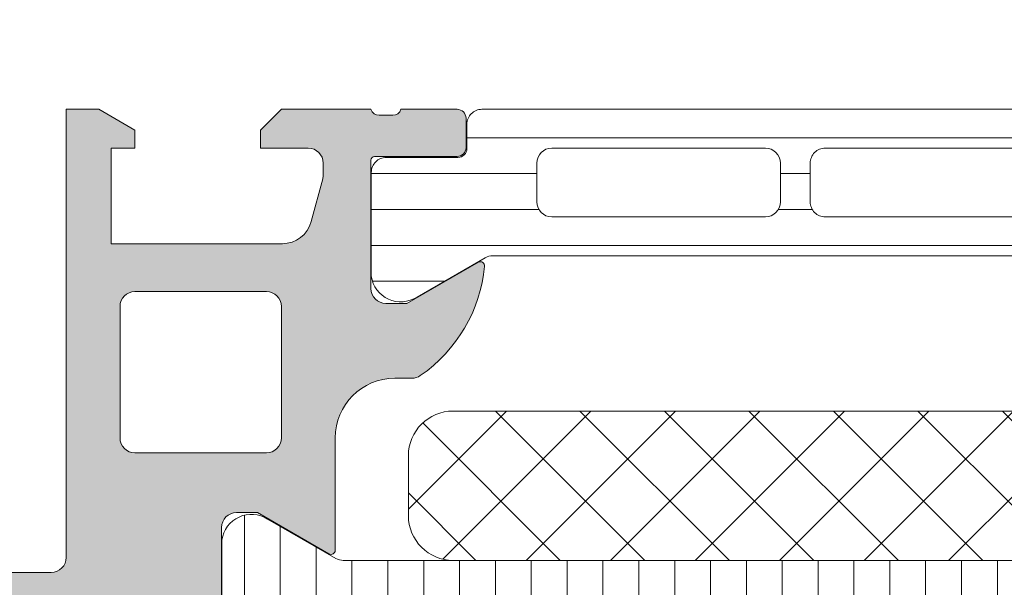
# Model space of a CAD drawing. Header units: millimetres. Extents: x 213386 to 459888, y 74252 to 208052.
# Tile 358 of 517: x 373055 to 373088, y 201021 to 201040. Entities that reach past the tile are written whole.
import ezdxf

# ---------------------------------------------------------------- set-up
doc = ezdxf.new("R2010")
doc.units = ezdxf.units.MM
doc.layers.get('Defpoints').update_dxf_attribs({"color": 255, "lineweight": 0})
doc.layers.add('FASÁDA DETAILNÍ', color=255, linetype='Continuous', lineweight=0)
doc.layers.add('NOVA', color=255, linetype='Continuous', lineweight=0)
doc.styles.add('CS-ROMANS', font='romans.shx', dxfattribs={"width": 0.75, "oblique": 5})
doc.dimstyles.new('A_KÓTA_50', dxfattribs={"dimtxt": 110, "dimasz": 2, "dimexe": 100, "dimexo": 1500, "dimgap": 40, "dimtad": 1, "dimrnd": 1, "dimdsep": 46, "dimtxsty": 'CS-ROMANS', "dimblk": 'KOT_CARA20', "dimcen": 45, "dimse1": 1, "dimse2": 1, "dimclrd": 256, "dimclre": 256, "dimclrt": 256, "dimadec": 0, "dimazin": 0, "dimtfac": 1, "dimtix": 1, "dimtmove": 2, "dimatfit": 3, "dimldrblk": 'OBLIQUE', "dimfxl": 100, "dimtolj": 1, "dimarcsym": 0})

# ---------------------------------------------------------------- blocks, each defined once
blk = doc.blocks.new('A$C29162560')
at = {"layer": 'FASÁDA DETAILNÍ'}
h = blk.add_hatch(color=256, dxfattribs=at)
edge = h.paths.add_edge_path()
edge.add_arc((-927.3180143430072, -960.4893680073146), 0.5000674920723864, 180.0077324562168, 269.9922675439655)
edge.add_line((-927.3180818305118, -960.9894354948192), (-923.3180818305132, -960.9894354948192))
edge.add_arc((-923.3181493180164, -960.4893680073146), 0.5000674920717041, 270.0077324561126, 359.9922675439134)
edge.add_line((-922.8180818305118, -960.4894354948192), (-922.8180818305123, -959.1893866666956))
edge.add_arc((-923.3181187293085, -959.1894235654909), 0.5000369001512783, 0.004227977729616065, 89.99577202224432)
edge.add_line((-923.3180818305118, -958.6893866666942), (-923.8180818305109, -958.6893866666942))
edge.add_line((-923.8180818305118, -958.6893866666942), (-923.8180818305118, -959.6893866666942))
edge.add_line((-923.8180818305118, -959.6893866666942), (-925.3180818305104, -959.6893866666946))
edge.add_arc((-925.3181188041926, -958.6894236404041), 0.9999630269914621, 179.9978814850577, 270.00211851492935, ccw=False)
edge.add_line((-926.3180818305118, -958.6893866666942), (-926.3180818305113, -954.6893866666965))
edge.add_arc((-925.3180049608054, -954.6894635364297), 1.000076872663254, 90.0044039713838, 179.9955960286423, ccw=False)
edge.add_line((-925.3180818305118, -953.6893866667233), (-923.8180818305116, -953.6893866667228))
edge.add_line((-923.8180818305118, -953.6893866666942), (-923.8180818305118, -954.6893866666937))
edge.add_line((-923.8180818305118, -954.6893866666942), (-923.3180818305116, -954.6893866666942))
edge.add_arc((-923.3180243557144, -954.1894441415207), 0.4999425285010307, 269.9934131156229, 360.006586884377)
edge.add_line((-922.8180818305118, -954.1893866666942), (-922.818081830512, -951.3893988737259))
edge.add_arc((-923.3180818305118, -951.3893988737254), 0.5000000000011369, 359.999999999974, 449.9999999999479)
edge.add_line((-923.3180818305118, -950.8893988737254), (-923.5180818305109, -950.8893988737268))
edge.add_arc((-923.5180818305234, -951.3893988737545), 0.5000000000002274, 90.00000000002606, 180.0000000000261)
edge.add_line((-924.0180818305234, -951.3893988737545), (-924.0180818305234, -951.8893988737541))
edge.add_arc((-924.5181169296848, -951.8893637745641), 0.5000351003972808, 270.0040217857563, 359.99597821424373, ccw=False)
edge.add_line((-924.5180818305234, -952.3893988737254), (-925.3180848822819, -952.3893988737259))
edge.add_arc((-925.3180683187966, -951.8893823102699), 0.5000165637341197, 180.0018979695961, 269.9981020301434, ccw=False)
edge.add_line((-925.8180848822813, -951.8893988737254), (-925.8180848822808, -920.5894049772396))
edge.add_line((-925.8180848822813, -920.5894049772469), (-925.3856882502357, -914.5509473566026))
edge.add_arc((-924.3864685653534, -914.5894034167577), 0.9999594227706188, 90.00000000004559, 177.7959971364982, ccw=False)
edge.add_line((-924.3864685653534, -913.5894439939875), (-917.718016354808, -913.5894439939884))
edge.add_arc((-917.7180163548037, -914.0894439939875), 0.5000000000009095, 0, 89.99999999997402, ccw=False)
edge.add_line((-917.2180163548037, -914.0894439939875), (-917.2180163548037, -914.9894439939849))
edge.add_arc((-916.7180163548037, -914.9894439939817), 0.5000000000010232, 179.9999999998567, 269.9999999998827)
edge.add_line((-916.7180163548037, -915.4894439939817), (-915.3180148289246, -915.4894439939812))
edge.add_arc((-915.0504942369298, -915.5682804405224), 0.2788950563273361, 88.83541062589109, 163.5801235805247, ccw=False)
edge.add_line((-915.0448258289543, -915.2894429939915), (-914.5912318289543, -915.2894429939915))
edge.add_arc((-914.5855711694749, -915.5683110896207), 0.2789255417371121, 16.42459455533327, 91.1628700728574, ccw=False)
edge.add_line((-914.3180278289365, -915.4894439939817), (-912.438016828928, -915.4894439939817))
edge.add_arc((-912.4380168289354, -915.1894439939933), 0.2999999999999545, 270, 360)
edge.add_line((-912.1380168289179, -915.1894439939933), (-912.1380168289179, -914.2094696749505))
edge.add_arc((-912.4380168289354, -914.2094696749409), 0.2999999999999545, 0, 90)
edge.add_line((-912.4380168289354, -913.9094696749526), (-915.1980148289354, -913.9094696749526))
edge.add_arc((-915.1980148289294, -913.7894696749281), 0.1200000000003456, 179.9999999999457, 270.00000000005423, ccw=False)
edge.add_line((-915.3180148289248, -913.7894696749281), (-915.3180148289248, -909.4894439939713))
edge.add_arc((-914.8180148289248, -909.4894439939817), 0.5, 90, 180, ccw=False)
edge.add_line((-914.8180148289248, -908.9894439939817), (-914.1180148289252, -908.9894439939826))
edge.add_line((-914.1180148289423, -908.9894439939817), (-911.7251945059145, -910.3709394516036))
edge.add_arc((-911.6561346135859, -910.2513242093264), 0.1381197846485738, 240.0000000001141, 360.0000000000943)
edge.add_line((-911.5180148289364, -910.2513242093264), (-911.5180148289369, -906.4894439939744))
edge.add_arc((-909.5180148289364, -906.4894439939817), 1.999999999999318, 89.99999999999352, 179.9999999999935, ccw=False)
edge.add_line((-909.5180148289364, -904.4894439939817), (-908.9500194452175, -904.4894439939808))
edge.add_arc((-908.9500194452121, -903.9894439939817), 0.500000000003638, 270.0000000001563, 304.4790717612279)
edge.add_arc((-911.4974927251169, -900.2799453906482), 4.999999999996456, 304.4790717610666, 354.6507719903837)
edge.add_arc((-906.6561414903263, -900.727563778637), 0.1381197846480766, 352.2975625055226, 479.9999999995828)
edge.add_line((-906.725201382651, -900.6079485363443), (-909.1180217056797, -901.9894439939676))
edge.add_line((-909.1180217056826, -901.9894439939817), (-909.8180217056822, -901.9894439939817))
edge.add_arc((-909.8180217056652, -901.4894439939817), 0.5, 180, 270, ccw=False)
edge.add_line((-910.3180217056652, -901.4894439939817), (-910.3180217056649, -897.1894183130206))
edge.add_arc((-910.1980217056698, -897.1894183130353), 0.1199999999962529, 90.00000000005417, 179.9999999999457, ccw=False)
edge.add_line((-910.1980217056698, -897.0694183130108), (-907.4380237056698, -897.0694183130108))
edge.add_arc((-907.4380237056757, -896.7694183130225), 0.2999999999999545, 270, 360)
edge.add_line((-907.1380237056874, -896.7694183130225), (-907.1380237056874, -895.7894439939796))
edge.add_arc((-907.4380237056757, -895.78944399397), 0.3000000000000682, 0, 90)
edge.add_line((-907.4380237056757, -895.4894439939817), (-909.3180347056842, -895.4894439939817))
edge.add_arc((-909.5855780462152, -895.4105768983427), 0.2789255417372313, 268.83712992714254, 343.5754054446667, ccw=False)
edge.add_line((-909.5912387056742, -895.6894449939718), (-910.0448327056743, -895.6894449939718))
edge.add_arc((-910.0505011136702, -895.410607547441), 0.2788950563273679, 196.4198764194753, 271.1645893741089, ccw=False)
edge.add_line((-910.3180217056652, -895.4894439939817), (-913.3180801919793, -895.4894439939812))
edge.add_line((-913.3180801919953, -895.4894439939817), (-914.0181830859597, -896.1895163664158))
edge.add_line((-914.018183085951, -896.1895163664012), (-914.0181830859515, -896.7895224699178))
edge.add_line((-914.018183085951, -896.789522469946), (-912.4181769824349, -896.789522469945))
edge.add_arc((-912.4181864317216, -897.289531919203), 0.5000094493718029, 0.0010827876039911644, 89.9989172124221, ccw=False)
edge.add_line((-911.9181769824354, -897.2895224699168), (-911.9181769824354, -897.6849505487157))
edge.add_arc((-912.4181769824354, -897.6849505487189), 0.5000000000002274, -15.000000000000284, 0, ccw=False)
edge.add_line((-911.9352140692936, -897.8143600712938), (-912.3194228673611, -899.2482468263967))
edge.add_arc((-913.2853486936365, -898.9894277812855), 1.00000000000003, 269.99999999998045, 344.99999999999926, ccw=False)
edge.add_line((-913.2853486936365, -899.9894277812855), (-919.0181708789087, -899.9894277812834))
edge.add_line((-919.0181708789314, -899.9894277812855), (-919.018170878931, -896.7895224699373))
edge.add_line((-919.0181708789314, -896.7895224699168), (-918.2181830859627, -896.7895224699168))
edge.add_line((-918.2181830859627, -896.7895224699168), (-918.2181830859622, -896.189516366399))
edge.add_line((-918.2181830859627, -896.1895163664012), (-919.4306159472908, -895.4895346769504))
edge.add_line((-919.4306159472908, -895.4895346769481), (-920.5181708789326, -895.4895346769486))
edge.add_line((-920.5181708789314, -895.4895346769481), (-920.5181708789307, -910.4894439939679))
edge.add_arc((-921.0181708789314, -910.4894439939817), 0.4999999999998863, -90.00000000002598, 0, ccw=False)
edge.add_line((-921.0181708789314, -910.9894439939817), (-926.8180818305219, -910.9894439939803))
edge.add_arc((-926.8180818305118, -911.9894439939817), 1, 89.99999999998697, 180)
edge.add_line((-927.8180818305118, -911.9894439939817), (-927.8180818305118, -960.4894354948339))
edge = h.paths.add_edge_path(flags=16)
edge.add_line((-918.2181830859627, -901.5894277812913), (-913.8181830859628, -901.5894277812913))
edge.add_arc((-913.8181830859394, -902.0894277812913), 0.5, 0, 90, ccw=False)
edge.add_line((-913.3181830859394, -902.0894277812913), (-913.3181830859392, -906.4894277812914))
edge.add_arc((-913.8181830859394, -906.4894277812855), 0.5, -90, 0, ccw=False)
edge.add_line((-913.8181830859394, -906.9894277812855), (-918.2181830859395, -906.9894277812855))
edge.add_arc((-918.2181830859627, -906.4894277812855), 0.5, 180, 270, ccw=False)
edge.add_line((-918.7181830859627, -906.4894277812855), (-918.7181830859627, -902.0894277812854))
edge.add_arc((-918.2181830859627, -902.0894277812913), 0.5, 90, 180, ccw=False)
h = blk.add_hatch(dxfattribs=at)
h.set_pattern_fill('_USER', color=256, scale=1.2, angle=-1.272221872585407e-14, style=0, pattern_type=0)
h.set_pattern_definition([(360, (-910.3180818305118, -895.4894354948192), (2.939128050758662e-16, 1.2), [])])
edge = h.paths.add_edge_path()
edge.add_line((-906.4939719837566, -900.4564472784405), (-908.777628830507, -901.774916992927))
edge.add_arc((-909.3182637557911, -900.933664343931), 0.99999607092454, 188.1816080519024, 302.7270160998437, ccw=False)
edge.add_line((-910.3080818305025, -901.0759749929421), (-910.3080818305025, -897.5994334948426))
edge.add_arc((-909.8080858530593, -897.5994308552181), 0.4999959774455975, 89.99969751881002, 180.0003024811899, ccw=False)
edge.add_line((-909.8080832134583, -897.0994348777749), (-907.4080848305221, -897.0997668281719))
edge.add_arc((-907.408084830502, -896.7997668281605), 0.3000000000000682, 269.9999999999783, 359.9999999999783)
edge.add_line((-907.1080848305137, -896.7997668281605), (-907.1080848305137, -895.9894354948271))
edge.add_arc((-906.608087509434, -895.989432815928), 0.4999973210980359, 89.99969301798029, 180.0003069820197, ccw=False)
edge.add_line((-906.6080848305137, -895.4894354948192), (-876.52561053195, -895.4894354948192))
edge.add_arc((-876.525607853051, -895.989432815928), 0.4999973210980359, -0.00030698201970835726, 90.00030698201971, ccw=False)
edge.add_line((-876.0256105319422, -895.9894354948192), (-876.0256105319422, -896.7997668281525))
edge.add_arc((-875.7256105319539, -896.7997668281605), 0.2999999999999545, 180.0000000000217, 270.0000000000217)
edge.add_line((-875.7256105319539, -897.099766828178), (-873.3256121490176, -897.0994348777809))
edge.add_arc((-873.3256095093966, -897.5994308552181), 0.4999959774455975, -0.00030248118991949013, 90.00030248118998, ccw=False)
edge.add_line((-872.8256135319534, -897.5994334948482), (-872.8256135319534, -901.0759749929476))
edge.add_arc((-873.8154316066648, -900.933664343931), 0.9999960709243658, 237.2729839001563, 351.8183919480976, ccw=False)
edge.add_line((-874.3560665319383, -901.7749169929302), (-876.6397233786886, -900.4564472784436))
edge.add_arc((-876.8897233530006, -900.8894599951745), 0.499999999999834, 60.00000340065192, 89.99994009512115)
edge.add_line((-876.8897228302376, -900.3894599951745), (-906.2439725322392, -900.3894599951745))
edge.add_arc((-906.2439720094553, -900.8894599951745), 0.4999999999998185, 90.00005990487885, 119.9999965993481)
edge = h.paths.add_edge_path(flags=16)
edge.add_line((-885.9172548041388, -899.0894492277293), (-878.7672303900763, -899.0894339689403))
edge.add_arc((-878.7672739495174, -898.5893904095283), 0.5000435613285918, 270.0049911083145, 359.9950088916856)
edge.add_line((-878.2672303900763, -898.5894339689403), (-878.2672303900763, -897.2894251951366))
edge.add_arc((-878.7672427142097, -897.2894527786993), 0.5000123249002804, 0.003160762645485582, 89.99858779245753)
edge.add_line((-878.7672303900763, -896.7894404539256), (-885.9172548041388, -896.7894404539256))
edge.add_arc((-885.9172112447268, -897.2894840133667), 0.5000435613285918, 90.00499110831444, 179.9950088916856)
edge.add_line((-886.4172548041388, -897.2894404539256), (-886.4172548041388, -898.5894492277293))
edge.add_arc((-885.9172112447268, -898.5894056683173), 0.5000435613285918, 180.0049911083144, 269.9950088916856)
edge = h.paths.add_edge_path(flags=16)
edge.add_line((-904.2672543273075, -899.0894492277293), (-897.1172284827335, -899.0894492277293))
edge.add_arc((-897.1172720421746, -898.5894056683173), 0.5000435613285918, 270.0049911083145, 359.9950088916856)
edge.add_line((-896.6172284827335, -898.5894492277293), (-896.6172284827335, -897.2894404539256))
edge.add_arc((-897.1172720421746, -897.2894840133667), 0.5000435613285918, 0.004991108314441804, 89.99500889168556)
edge.add_line((-897.1172284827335, -896.7894404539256), (-904.2672543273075, -896.7894404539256))
edge.add_arc((-904.2672107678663, -897.2894840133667), 0.5000435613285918, 90.00499110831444, 179.9950088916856)
edge.add_line((-904.7672543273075, -897.2894404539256), (-904.7672543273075, -898.5894492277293))
edge.add_arc((-904.2672107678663, -898.5894056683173), 0.5000435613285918, 180.0049911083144, 269.9950088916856)
edge = h.paths.add_edge_path(flags=16)
edge.add_line((-895.1172284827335, -899.0894492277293), (-887.9172548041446, -899.0894492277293))
edge.add_arc((-887.9172040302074, -898.5895000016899), 0.4999492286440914, 269.9941811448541, 360.005818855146)
edge.add_line((-887.4172548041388, -898.5894492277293), (-887.4172548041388, -897.2894404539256))
edge.add_arc((-887.9172040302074, -897.2893896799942), 0.4999492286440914, 359.9941811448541, 450.0058188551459)
edge.add_line((-887.9172548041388, -896.7894404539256), (-895.1172284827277, -896.7894404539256))
edge.add_arc((-895.1172792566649, -897.2893896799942), 0.4999492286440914, 89.99418114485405, 180.0058188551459)
edge.add_line((-895.6172284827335, -897.2894404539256), (-895.6172284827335, -898.5894492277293))
edge.add_arc((-895.1172792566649, -898.5895000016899), 0.4999492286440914, 179.9941811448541, 270.0058188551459)
h = blk.add_hatch(dxfattribs=at)
h.set_pattern_fill('NETZ', color=256, scale=2, angle=225, style=0)
h.set_pattern_definition([(225, (-894.0670052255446, -910.5887007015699), (1.414213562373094, -1.414213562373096), []), (314.9999999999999, (-894.0670052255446, -910.5887007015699), (1.414213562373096, 1.414213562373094), [])])
h.paths.add_polyline_path([(-907.5670052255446, -905.5887007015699, 0.4142135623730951), (-909.0670052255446, -907.0887007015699), (-909.0670052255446, -909.0887007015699, 0.4142135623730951), (-907.5670052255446, -910.5887007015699), (-880.5670052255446, -910.5887007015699, 0.4142135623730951), (-879.0670052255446, -909.0887007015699), (-879.0670052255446, -907.0887007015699, 0.4142135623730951), (-880.5670052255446, -905.5887007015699)])
h = blk.add_hatch(dxfattribs=at)
h.set_pattern_fill('LINIE', color=256, scale=1.2, angle=90, style=0)
h.set_pattern_definition([(90, (19.28296211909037, -0.6246130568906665), (-1.2, 7.347638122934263e-17), [])])
edge = h.paths.add_edge_path()
edge.add_arc((-912.4079985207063, -914.1802458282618), 0.2999999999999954, 0.0020752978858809, 90.00207529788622, ccw=False)
edge.add_line((-912.1079985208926, -914.1802349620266), (-912.1079698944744, -914.9905662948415))
edge.add_arc((-911.6079725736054, -914.9905508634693), 0.4999973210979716, 180.0017683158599, 270.0023822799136)
edge.add_line((-911.6079517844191, -915.4905481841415), (-910.7668795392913, -915.4918687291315))
edge.add_arc((-910.7668795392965, -915.6918687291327), 0.1999999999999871, 3.979039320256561e-13, 90.00000000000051, ccw=False)
edge.add_line((-910.5668795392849, -915.6918687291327), (-910.5668795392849, -919.791868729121))
edge.add_arc((-910.0668795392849, -919.7918687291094), 0.5000000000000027, 179.9999999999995, 269.9999999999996)
edge.add_line((-910.0668795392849, -920.2918687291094), (-909.2361303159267, -920.291868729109))
edge.add_arc((-909.2361303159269, -919.2918687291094), 0.9999999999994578, 270.0000000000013, 344.9999999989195)
edge.add_line((-908.2702044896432, -919.55068777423), (-908.066879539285, -918.7918687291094))
edge.add_line((-908.0668795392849, -918.7918687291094), (-909.0668795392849, -918.7918687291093))
edge.add_line((-909.0668795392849, -918.7918687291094), (-909.0668795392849, -916.491868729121))
edge.add_arc((-908.0627530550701, -916.4935779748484), 1.004127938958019, 90.23408772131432, 179.9024699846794, ccw=False)
edge.add_line((-908.0668555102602, -915.4894584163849), (-905.0669771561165, -915.4894584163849))
edge.add_arc((-905.0710055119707, -916.4935777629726), 1.004127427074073, 360.09751797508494, 449.7701403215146, ccw=False)
edge.add_line((-904.0668795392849, -916.491868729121), (-904.0668795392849, -918.7918687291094))
edge.add_line((-904.0668795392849, -918.7918687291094), (-905.0668795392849, -918.7918687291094))
edge.add_line((-905.0668795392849, -918.7918687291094), (-904.8635545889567, -919.55068777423))
edge.add_arc((-903.897628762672, -919.2918687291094), 1.000000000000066, 195.0000000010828, 269.9999999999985)
edge.add_line((-903.897628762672, -920.2918687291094), (-903.0668795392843, -920.2918687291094))
edge.add_arc((-903.0668795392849, -919.7918687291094), 0.4999999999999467, 270, 360)
edge.add_line((-902.5668795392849, -919.7918687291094), (-902.5668795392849, -915.6918687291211))
edge.add_arc((-902.3627064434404, -915.6935972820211), 0.2041804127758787, 91.1558689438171, 179.5149389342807, ccw=False)
edge.add_line((-902.3668252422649, -915.4894584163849), (-876.5254584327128, -915.4894354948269))
edge.add_arc((-876.5254738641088, -914.9894381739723), 0.4999973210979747, 270.0017683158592, 360.002382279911)
edge.add_line((-876.0254765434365, -914.989417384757), (-876.0255051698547, -914.179086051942))
edge.add_arc((-875.7255051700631, -914.1790751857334), 0.299999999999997, 90.0020752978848, 180.0020752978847, ccw=False)
edge.add_line((-875.7255160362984, -913.8790751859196), (-873.3255176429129, -913.8793202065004))
edge.add_arc((-873.3255331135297, -913.3793242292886), 0.499995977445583, 270.0017728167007, 360.0023777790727)
edge.add_line((-872.825537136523, -913.3793034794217), (-872.8256637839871, -909.9027619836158))
edge.add_arc((-873.8154767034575, -910.0451084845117), 0.99999607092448, 368.1836833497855, 482.7290913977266)
edge.add_line((-874.35614209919, -909.2038754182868), (-876.6397511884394, -910.5224278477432))
edge.add_arc((-876.8897668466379, -910.0894241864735), 0.5000000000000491, 270.00213520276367, 300.00207189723, ccw=False)
edge.add_line((-876.8897482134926, -910.5894241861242), (-911.244016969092, -910.5905104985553))
edge.add_arc((-911.2440345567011, -910.0905104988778), 0.5000000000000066, 240.0020786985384, 270.0020153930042, ccw=False)
edge.add_line((-911.4940188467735, -910.5235322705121), (-913.7777234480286, -909.2051452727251))
edge.add_arc((-914.3183279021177, -910.0464175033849), 0.9999960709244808, 417.2750591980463, 531.8204672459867)
edge.add_line((-915.3081511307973, -909.9041427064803), (-915.3080244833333, -913.3806842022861))
edge.add_arc((-914.8080285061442, -913.3806687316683), 0.4999959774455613, 180.0017728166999, 270.0023777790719)
edge.add_line((-914.8080077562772, -913.8806647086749), (-912.4080093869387, -913.8802458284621))
edge = h.paths.add_edge_path(flags=16)
edge.add_line((-888.2168857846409, -913.6899702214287), (-888.2168857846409, -912.3899761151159))
edge.add_arc((-887.7168894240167, -912.3899724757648), 0.4999963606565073, 89.99958295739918, 180.0004170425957, ccw=False)
edge.add_line((-887.7168857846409, -911.8899761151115), (-878.8668918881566, -911.8899761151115))
edge.add_arc((-878.8668882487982, -912.3899724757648), 0.4999963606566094, -0.0004170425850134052, 90.00041704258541, ccw=False)
edge.add_line((-878.366891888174, -912.3899761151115), (-878.366891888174, -913.6899702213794))
edge.add_arc((-878.8668918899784, -913.6899867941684), 0.5000000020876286, 270.0000002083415, 360.0018991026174, ccw=False)
edge.add_line((-878.8668918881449, -914.1899867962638), (-887.7168857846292, -914.1899867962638))
edge.add_arc((-887.7168857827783, -913.6899867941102), 0.5000000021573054, 179.9981009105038, 269.9999997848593, ccw=False)
edge = h.paths.add_edge_path(flags=16)
edge.add_arc((-898.4168918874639, -913.6899867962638), 0.4999999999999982, 179.9999999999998, 270.000000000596, ccw=False)
edge.add_line((-898.9168918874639, -913.6899867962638), (-898.9168918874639, -912.3899761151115))
edge.add_arc((-898.4168918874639, -912.3899761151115), 0.4999999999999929, 89.99999999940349, 179.9999999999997, ccw=False)
edge.add_line((-898.4168918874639, -911.8899761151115), (-889.7168857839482, -911.8899761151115))
edge.add_arc((-889.7168857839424, -912.3899761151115), 0.5000000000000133, 360.0000000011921, 449.99999999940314, ccw=False)
edge.add_line((-889.2168857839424, -912.3899761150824), (-889.2168857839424, -913.6899867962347))
edge.add_arc((-889.7168857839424, -913.6899867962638), 0.5000000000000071, 270.0000000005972, 360.0000000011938, ccw=False)
edge.add_line((-889.7168857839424, -914.1899867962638), (-898.4168918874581, -914.1899867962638))
edge = h.paths.add_edge_path(flags=16)
edge.add_arc((-900.4168882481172, -912.3899724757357), 0.4999963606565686, -0.00041704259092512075, 90.00041704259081, ccw=False)
edge.add_line((-899.9168918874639, -912.3899761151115), (-899.9168918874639, -913.6899702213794))
edge.add_arc((-900.4168918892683, -913.6899867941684), 0.5000000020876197, 270.00000020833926, 360.0018991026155, ccw=False)
edge.add_line((-900.4168918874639, -914.1899867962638), (-909.2669010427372, -914.1899867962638))
edge.add_arc((-909.2669010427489, -913.6900020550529), 0.4999847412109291, 179.9999999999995, 270.0000000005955, ccw=False)
edge.add_line((-909.7668857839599, -913.6900020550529), (-909.7668857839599, -912.3899913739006))
edge.add_arc((-909.2668705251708, -912.3899913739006), 0.5000152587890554, 89.99999999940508, 180.0000000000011, ccw=False)
edge.add_line((-909.2668705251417, -911.8899761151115), (-900.4168918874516, -911.8899761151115))
for p, q in [((-911.4940188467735, -910.5235322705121), (-913.7777234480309, -909.2051452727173)), ((-915.3081511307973, -909.9041427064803), (-915.3080244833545, -913.380684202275)), ((-876.8897482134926, -910.5894241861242), (-911.2440169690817, -910.5905104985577))]:
    blk.add_line(p, q, dxfattribs=at)
blk.add_lwpolyline([(-915.3180148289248, -913.7894696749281), (-915.3180148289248, -909.4894439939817, -0.414213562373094), (-914.8180148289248, -908.9894439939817), (-914.1180148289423, -908.9894439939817), (-911.7251945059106, -910.370939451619, 0.5773502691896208), (-911.5180148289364, -910.2513242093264), (-911.5180148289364, -906.4894439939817, -0.4142135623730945), (-909.5180148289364, -904.4894439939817), (-908.9500194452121, -904.4894439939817, 0.1515887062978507), (-908.6669668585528, -904.4016105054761, 0.2224807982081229), (-906.5192678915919, -900.7460757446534, 0.6230654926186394), (-906.725201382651, -900.6079485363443), (-909.1180217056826, -901.9894439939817), (-909.8180217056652, -901.9894439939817, -0.414213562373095), (-910.3180217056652, -901.4894439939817), (-910.3180217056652, -897.1894183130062, -0.414213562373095), (-910.1980217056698, -897.0694183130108), (-907.4380237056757, -897.0694183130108, 0.414213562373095), (-907.1380237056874, -896.7694183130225), (-907.1380237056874, -895.78944399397, 0.414213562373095), (-907.4380237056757, -895.4894439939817), (-909.3180347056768, -895.4894439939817, -0.3381811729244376), (-909.5912387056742, -895.6894449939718), (-910.0448327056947, -895.6894449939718, -0.338212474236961), (-910.3180217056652, -895.4894439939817), (-913.3180801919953, -895.4894439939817), (-914.018183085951, -896.1895163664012), (-914.018183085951, -896.789522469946), (-912.4181769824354, -896.7895224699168, -0.4142024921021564), (-911.9181769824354, -897.2895224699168), (-911.9181769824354, -897.6849505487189, -0.06554346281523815), (-911.9352140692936, -897.8143600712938), (-912.3194228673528, -899.248246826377, -0.339454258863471), (-913.2853486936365, -899.9894277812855), (-919.0181708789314, -899.9894277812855), (-919.0181708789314, -896.7895224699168), (-918.2181830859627, -896.7895224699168), (-918.2181830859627, -896.1895163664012), (-919.4306159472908, -895.4895346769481), (-920.5181708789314, -895.4895346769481), (-920.5181708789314, -910.4894439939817, -0.4142135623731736), (-921.0181708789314, -910.9894439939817), (-926.8180818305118, -910.9894439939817, 0.414213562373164)], format="xyb", dxfattribs=at)
for points in [[(-906.4939719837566, -900.4564472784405), (-908.7776288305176, -901.7749169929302, -0.5460410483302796), (-910.3080818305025, -901.0759749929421), (-910.3080818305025, -897.5994334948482, -0.414216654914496), (-909.8080832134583, -897.0994348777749), (-907.408084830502, -897.099766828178, 0.414213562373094), (-907.1080848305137, -896.7997668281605), (-907.1080848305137, -895.9894354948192, -0.414216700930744), (-906.6080848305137, -895.4894354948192), (-876.5256105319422, -895.4894354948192, -0.414216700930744), (-876.0256105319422, -895.9894354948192), (-876.0256105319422, -896.7997668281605, 0.414213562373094), (-875.7256105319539, -897.099766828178), (-873.3256121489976, -897.0994348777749, -0.4142166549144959), (-872.8256135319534, -897.5994334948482), (-872.8256135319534, -901.0759749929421, -0.5460410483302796), (-874.3560665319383, -901.7749169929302), (-876.6397233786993, -900.4564472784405, 0.1316522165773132), (-876.8897228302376, -900.3894599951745), (-906.2439725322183, -900.3894599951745, 0.1316522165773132)], [(-904.2672543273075, -899.0894492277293), (-897.1172284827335, -899.0894492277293, 0.414162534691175), (-896.6172284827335, -898.5894492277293), (-896.6172284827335, -897.2894404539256, 0.4141625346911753), (-897.1172284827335, -896.7894404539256), (-904.2672543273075, -896.7894404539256, 0.4141625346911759), (-904.7672543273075, -897.2894404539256), (-904.7672543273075, -898.5894492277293, 0.4141625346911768)], [(-895.1172284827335, -899.0894492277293), (-887.9172548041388, -899.0894492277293, 0.4142730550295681), (-887.4172548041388, -898.5894492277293), (-887.4172548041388, -897.2894404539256, 0.4142730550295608), (-887.9172548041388, -896.7894404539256), (-895.1172284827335, -896.7894404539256, 0.4142730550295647), (-895.6172284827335, -897.2894404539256), (-895.6172284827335, -898.5894492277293, 0.414273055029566)], [(-918.2181830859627, -901.5894277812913), (-913.8181830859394, -901.5894277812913, -0.4142135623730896), (-913.3181830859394, -902.0894277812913), (-913.3181830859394, -906.4894277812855, -0.4142135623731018), (-913.8181830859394, -906.9894277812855), (-918.2181830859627, -906.9894277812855, -0.4142135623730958), (-918.7181830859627, -906.4894277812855), (-918.7181830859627, -902.0894277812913, -0.4142135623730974)], [(-880.5670052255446, -910.5887007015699), (-907.5670052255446, -910.5887007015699, -0.414213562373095), (-909.0670052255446, -909.0887007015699), (-909.0670052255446, -907.0887007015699, -0.414213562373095), (-907.5670052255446, -905.5887007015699), (-880.5670052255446, -905.5887007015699, -0.414213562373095), (-879.0670052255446, -907.0887007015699), (-879.0670052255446, -909.0887007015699, -0.414213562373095)]]:
    blk.add_lwpolyline(points, format="xyb", close=True, dxfattribs=at)
for centre, radius, start, end in [((-914.3183279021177, -910.0464175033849), 0.999996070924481, 57.27505919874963, 171.820467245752), ((-911.2440345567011, -910.0905104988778), 0.5000000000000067, 240.0020786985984, 270.0020153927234)]:
    blk.add_arc(centre, radius, start, end, dxfattribs=at)
blk = doc.blocks.new('KOT_CARA20')
for p, q in [((0, 20), (0, -20)), ((0, 1.77635683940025e-15), (14.14213562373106, 14.14213562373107)), ((0, 1.77635683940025e-15), (-14.14213562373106, -14.14213562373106))]:
    blk.add_line(p, q)
blk = doc.blocks.new('*D3950')
at = {"lineweight": -2, "transparency": 16777216}
blk.add_line((373745.5484535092, 181384.1544280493), (373745.5484535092, 202680.1544280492), dxfattribs=at)
at = {"layer": 'Defpoints', "color": 0, "transparency": 16777216}
for p in [(373428.8610481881, 202682.1544280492), (373745.5484535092, 202682.1544280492), (373010.8245114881, 181382.1544280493)]:
    blk.add_point(p, dxfattribs=at)
at = {"lineweight": -2, "transparency": 16777216, "xscale": 2, "yscale": 2, "zscale": 2}
for p, rotation in [((373745.5484535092, 202682.1544280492), 90), ((373745.5484535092, 181382.1544280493), 270)]:
    blk.add_blockref('KOT_CARA20', p, dxfattribs=dict(at, rotation=rotation))
at = {"transparency": 16777216, "insert": (373643.048453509, 192725.8304927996), "char_height": 110, "attachment_point": 5, "rotation": 90, "style": 'CS-ROMANS'}
blk.add_mtext('\\A1;21300', dxfattribs=at)
blk = doc.blocks.new('_OBLIQUE')
at = {"color": 0, "linetype": 'ByBlock', "ltscale": 15}
blk.add_line((-0.5, -0.5), (0.5, 0.5), dxfattribs=at)

msp = doc.modelspace()

# ---------------------------------------------------------------- block references
at = {"layer": 'NOVA'}
msp.add_blockref('A$C29162560', (373976.6382373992, 201932.1544280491), dxfattribs=at)

# ---------------------------------------------------------------- dimensions: what is measured, and where the dimension line sits
dim = msp.add_linear_dim(base=(373745.5484535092, 202682.1544280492), p1=(373010.824511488, 181382.1544280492), p2=(373428.8610481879, 202682.1544280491), angle=90, dimstyle='A_KÓTA_50')
dim.commit()
dim.dimension.update_dxf_attribs({"geometry": '*D3950', "text_midpoint": (373643.048453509, 192725.8304927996), "dimtype": 160})

doc.saveas('drawing.dxf')
